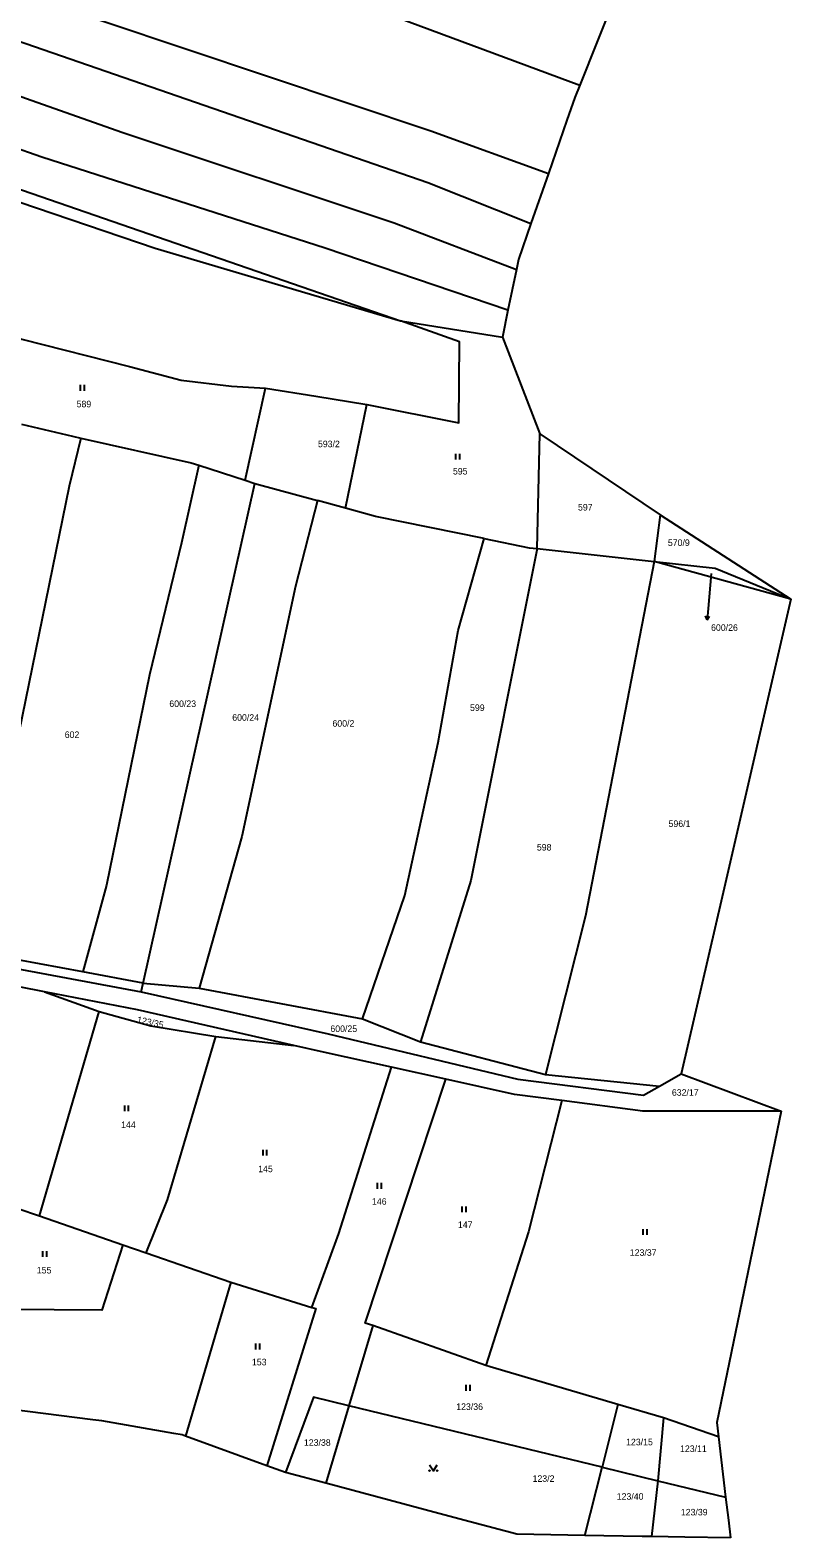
# Model space of a CAD drawing. Extents: x -744566 to -741843, y -1128407 to -1126744.
# Drawn here: x -742205.8 to -742008.1, y -1127528.4 to -1127136.3 of the extents above; entities that cross this region are included whole.
import ezdxf

# ---------------------------------------------------------------- set-up
doc = ezdxf.new("R2010")
doc.units = 0
for name, color, linetype in [('Hranice parcel', 7, 'Continuous'), ('Parcelní čísla', 7, 'Continuous'), ('Pop  PČ popisy', 7, 'Continuous'), ('Značky kultur', 7, 'Continuous')]:
    doc.layers.add(name, color=color, linetype=linetype)

msp = doc.modelspace()

# ---------------------------------------------------------------- linework, layer by layer
at = {"layer": 'Hranice parcel'}
for p, q in [((-742053.72, -1127127.51), (-742062.93, -1127150.64)), ((-742066.27, -1127159.76), (-742071.1, -1127173.63)), ((-742071.1, -1127173.63), (-742075.64, -1127186.64)), ((-742079.42, -1127198.6), (-742081.6, -1127209.14)), ((-742081.6, -1127209.14), (-742083.06, -1127216.18)), ((-742109.57, -1127211.92), (-742083.06, -1127216.18)), ((-742083.06, -1127216.18), (-742073.31, -1127241.28)), ((-742149.95, -1127253.34), (-742144.62, -1127229.42)), ((-742123.8, -1127260.63), (-742118.26, -1127233.67)), ((-742073.98, -1127271.14), (-742073.31, -1127241.28)), ((-742073.31, -1127241.28), (-742042.05, -1127262.32)), ((-742161.94, -1127249.48), (-742149.95, -1127253.34)), ((-742149.95, -1127253.34), (-742147.38, -1127254.17)), ((-742176.39, -1127384.12), (-742147.38, -1127254.17)), ((-742147.38, -1127254.17), (-742131.09, -1127258.63)), ((-742123.8, -1127260.63), (-742131.09, -1127258.63)), ((-742042.05, -1127262.32), (-742043.59, -1127274.46)), ((-742042.05, -1127262.32), (-742008.08, -1127284.25)), ((-742073.98, -1127271.14), (-742043.59, -1127274.46)), ((-742008.08, -1127284.25), (-742043.59, -1127274.46)), ((-742192.07, -1127381.21), (-742222.79, -1127375.51)), ((-742176.39, -1127384.12), (-742192.07, -1127381.21)), ((-742202.09, -1127386.37), (-742187.88, -1127391.48)), ((-742176.91, -1127386.35), (-742176.39, -1127384.12)), ((-742176.39, -1127384.12), (-742161.84, -1127385.41)), ((-742161.84, -1127385.41), (-742119.42, -1127393.4)), ((-742203.39, -1127444.64), (-742187.88, -1127391.48)), ((-742119.42, -1127393.4), (-742104.38, -1127399.34)), ((-742157.54, -1127397.98), (-742137.29, -1127400.3)), ((-742104.38, -1127399.34), (-742071.83, -1127407.9)), ((-742097.77, -1127409.1), (-742111.92, -1127405.97)), ((-742071.83, -1127407.9), (-742042.25, -1127410.93)), ((-742042.25, -1127410.93), (-742036.58, -1127407.72)), ((-742036.58, -1127407.72), (-742010.57, -1127417.44)), ((-742010.57, -1127417.44), (-742027.32, -1127498.39)), ((-742217.73, -1127439.8), (-742203.39, -1127444.64)), ((-742203.39, -1127444.64), (-742181.67, -1127452.16)), ((-742181.67, -1127452.16), (-742175.63, -1127454.26)), ((-742175.63, -1127454.26), (-742153.67, -1127461.89)), ((-742153.67, -1127461.89), (-742165.38, -1127501.9)), ((-742153.67, -1127461.89), (-742132.57, -1127468.42)), ((-742116.77, -1127473.1), (-742122.96, -1127494.02)), ((-742087.32, -1127483.52), (-742116.77, -1127473.1)), ((-742189.51, -1127497.64), (-742238.51, -1127491.51)), ((-742122.96, -1127494.02), (-742128.92, -1127514.16)), ((-742057.12, -1127510.01), (-742122.96, -1127494.02)), ((-742053.04, -1127493.66), (-742057.12, -1127510.01)), ((-742041.17, -1127497.12), (-742053.04, -1127493.66)), ((-742041.17, -1127497.12), (-742042.61, -1127513.54)), ((-742026.89, -1127502.06), (-742041.17, -1127497.12)), ((-742027.32, -1127498.39), (-742026.89, -1127502.06)), ((-742144.27, -1127509.6), (-742165.38, -1127501.9)), ((-742026.89, -1127502.06), (-742025.05, -1127517.8)), ((-742139.43, -1127511.36), (-742144.27, -1127509.6)), ((-742128.92, -1127514.16), (-742139.43, -1127511.36)), ((-742061.59, -1127527.72), (-742057.12, -1127510.01)), ((-742057.12, -1127510.01), (-742042.61, -1127513.54)), ((-742099.57, -1127521.99), (-742128.92, -1127514.16)), ((-742042.61, -1127513.54), (-742044.27, -1127528.03)), ((-742042.61, -1127513.54), (-742025.05, -1127517.8)), ((-742025.05, -1127517.8), (-742024.3, -1127523.72)), ((-742091.44, -1127524.16), (-742099.57, -1127521.99)), ((-742024.3, -1127523.72), (-742023.72, -1127528.35)), ((-742035.6, -1127528.16), (-742044.27, -1127528.03)), ((-742023.72, -1127528.35), (-742035.6, -1127528.16))]:
    msp.add_line(p, q, dxfattribs=at)
for points in [[(-742527.24, -1126986.86), (-742482.52, -1127005.44), (-742410.26, -1127030.86), (-742263.45, -1127080.11), (-742124.08, -1127127.86), (-742062.93, -1127150.64)], [(-742540.51, -1127007.89), (-742508.14, -1127021.79), (-742465.67, -1127038.76), (-742304.51, -1127093.48), (-742186.57, -1127134.04), (-742101.64, -1127162.49), (-742071.1, -1127173.63)], [(-742548.14, -1127019.47), (-742535.36, -1127026.31), (-742485.61, -1127044.66), (-742396.17, -1127075.85), (-742237.29, -1127129.3), (-742102.44, -1127175.98), (-742075.64, -1127186.64)], [(-742556.03, -1127030.18), (-742540.54, -1127037.88), (-742464.14, -1127065.48), (-742257.87, -1127136.04), (-742181.95, -1127162.82), (-742111.16, -1127186.39), (-742079.42, -1127198.6)], [(-742081.6, -1127209.14), (-742129.12, -1127193.01), (-742202.75, -1127169.34), (-742345.7, -1127119.16), (-742474.83, -1127076.87), (-742507.28, -1127063.47), (-742545.28, -1127047.75), (-742563.37, -1127039.11)], [(-742391.64, -1127117.14), (-742294.31, -1127148.02), (-742109.57, -1127211.92)], [(-742391.64, -1127117.14), (-742217.48, -1127178.02), (-742173.31, -1127193), (-742109.57, -1127211.92)], [(-742062.93, -1127150.64), (-742064.2, -1127153.82), (-742066.27, -1127159.76)], [(-742075.64, -1127186.64), (-742078.87, -1127195.92), (-742079.42, -1127198.6)], [(-742229.11, -1127210.34), (-742207.95, -1127216.71), (-742180, -1127223.79), (-742166.56, -1127227.33), (-742153.47, -1127228.89), (-742144.62, -1127229.42)], [(-742118.26, -1127233.67), (-742094.37, -1127238.45), (-742094.19, -1127217.4), (-742109.57, -1127211.92)], [(-742144.62, -1127229.42), (-742131.53, -1127231.54), (-742118.26, -1127233.67)], [(-742208.04, -1127238.77), (-742194.8, -1127241.9), (-742192.66, -1127242.38)], [(-742192.66, -1127242.38), (-742195.66, -1127254.86), (-742215.86, -1127353.44), (-742222.79, -1127375.51)], [(-742192.66, -1127242.38), (-742163.93, -1127248.84), (-742161.94, -1127249.48)], [(-742161.94, -1127249.48), (-742166.42, -1127269.64), (-742174.74, -1127303.95), (-742185.93, -1127358.67), (-742192.07, -1127381.21)], [(-742131.09, -1127258.63), (-742136.83, -1127280.94), (-742150.79, -1127346.02), (-742161.84, -1127385.41)], [(-742087.75, -1127268.53), (-742116.02, -1127262.76), (-742123.8, -1127260.63)], [(-742119.42, -1127393.4), (-742108.38, -1127361.31), (-742099.75, -1127321.56), (-742094.55, -1127292.44), (-742087.75, -1127268.53)], [(-742087.75, -1127268.53), (-742076.13, -1127270.9), (-742073.98, -1127271.14)], [(-742073.98, -1127271.14), (-742091.23, -1127357.45), (-742104.38, -1127399.34)], [(-742043.59, -1127274.46), (-742061.45, -1127366.63), (-742071.83, -1127407.9)], [(-742043.59, -1127274.46), (-742027.79, -1127276.18), (-742008.08, -1127284.25)], [(-742482.5, -1127277.19), (-742478.71, -1127279.87), (-742435.6, -1127297.95), (-742390.76, -1127324.91), (-742338.36, -1127352.64), (-742294.93, -1127366.2), (-742262.34, -1127370.73), (-742214.62, -1127379.37), (-742176.91, -1127386.35)], [(-742008.08, -1127284.25), (-742025.96, -1127361.68), (-742036.58, -1127407.72)], [(-742202.09, -1127386.37), (-742215.77, -1127383.71), (-742217.46, -1127383.38)], [(-742137.29, -1127400.3), (-742177.91, -1127391.06), (-742202.09, -1127386.37)], [(-742176.91, -1127386.35), (-742128.3, -1127397.32), (-742079.03, -1127409.11), (-742046.4, -1127413.28), (-742042.25, -1127410.93)], [(-742187.88, -1127391.48), (-742174.45, -1127395.26), (-742157.54, -1127397.98)], [(-742175.63, -1127454.26), (-742170.07, -1127440.42), (-742157.54, -1127397.98)], [(-742111.92, -1127405.97), (-742129.55, -1127402.06), (-742137.29, -1127400.3)], [(-742132.57, -1127468.42), (-742125.56, -1127449.24), (-742111.92, -1127405.97)], [(-742116.77, -1127473.1), (-742118.71, -1127472.53), (-742097.77, -1127409.1)], [(-742067.59, -1127414.66), (-742079.94, -1127413.05), (-742097.77, -1127409.1)], [(-742067.59, -1127414.66), (-742076.25, -1127448.77), (-742087.32, -1127483.52)], [(-742010.57, -1127417.44), (-742046.51, -1127417.4), (-742067.59, -1127414.66)], [(-742181.67, -1127452.16), (-742187.21, -1127469.19), (-742224.46, -1127468.86)], [(-742132.57, -1127468.42), (-742131.55, -1127468.74), (-742144.27, -1127509.6)], [(-742053.04, -1127493.66), (-742086.26, -1127483.91), (-742087.32, -1127483.52)], [(-742122.96, -1127494.02), (-742132.12, -1127491.8), (-742139.43, -1127511.36)], [(-742168.46, -1127501.19), (-742187.15, -1127497.94), (-742189.51, -1127497.64)], [(-742165.38, -1127501.9), (-742166.32, -1127501.56), (-742168.46, -1127501.19)], [(-742061.59, -1127527.72), (-742079.34, -1127527.39), (-742091.44, -1127524.16)], [(-742044.27, -1127528.03), (-742046.73, -1127527.99), (-742061.59, -1127527.72)]]:
    msp.add_lwpolyline(points, dxfattribs=at)
at = {"layer": 'Pop  PČ popisy'}
for p, q in [((-742028.77, -1127277.65), (-742029.55, -1127286.7)), ((-742029.812, -1127289.69), (-742030.223, -1127288.648)), ((-742029.55, -1127286.7), (-742029.812, -1127289.69)), ((-742029.812, -1127289.69), (-742029.225, -1127288.736))]:
    msp.add_line(p, q, dxfattribs=at)
at = {"layer": 'Značky kultur'}
for p, q in [((-742192.671, -1127230.08), (-742192.671, -1127228.58)), ((-742191.67, -1127230.08), (-742191.67, -1127228.58)), ((-742095.121, -1127247.97), (-742095.121, -1127246.47)), ((-742094.12, -1127247.97), (-742094.12, -1127246.47)), ((-742181.221, -1127417.4), (-742181.221, -1127415.9)), ((-742180.22, -1127417.4), (-742180.22, -1127415.9)), ((-742145.251, -1127428.96), (-742145.251, -1127427.46)), ((-742144.25, -1127428.96), (-742144.25, -1127427.46)), ((-742115.511, -1127437.57), (-742115.511, -1127436.07)), ((-742114.51, -1127437.57), (-742114.51, -1127436.07)), ((-742093.471, -1127443.7), (-742093.471, -1127442.2)), ((-742092.47, -1127443.7), (-742092.47, -1127442.2)), ((-742046.451, -1127449.6), (-742046.451, -1127448.1)), ((-742045.45, -1127449.6), (-742045.45, -1127448.1)), ((-742202.471, -1127455.31), (-742202.471, -1127453.81)), ((-742201.47, -1127455.31), (-742201.47, -1127453.81)), ((-742147.131, -1127479.36), (-742147.131, -1127477.86)), ((-742146.13, -1127479.36), (-742146.13, -1127477.86)), ((-742092.451, -1127490.09), (-742092.451, -1127488.59)), ((-742091.45, -1127490.09), (-742091.45, -1127488.59))]:
    msp.add_line(p, q, dxfattribs=at)
msp.add_lwpolyline([(-742101.99, -1127509.389), (-742100.99, -1127510.89), (-742099.99, -1127509.389)], dxfattribs=at)
for centre in [(-742101.99, -1127510.889), (-742099.99, -1127510.889)]:
    msp.add_circle(centre, 0.1, dxfattribs=at)

# ---------------------------------------------------------------- texts
at = {"layer": 'Parcelní čísla'}
for s, p in [('589', (-742193.72, -1127234.39)), ('593/2', (-742130.99, -1127244.77)), ('595', (-742095.91, -1127251.87)), ('597', (-742063.4, -1127261.24)), ('570/9', (-742040.04, -1127270.45)), ('600/26', (-742028.81, -1127292.523)), ('600/23', (-742169.62, -1127312.32)), ('599', (-742091.46, -1127313.35)), ('600/24', (-742153.27, -1127315.9)), ('600/2', (-742127.22, -1127317.44)), ('602', (-742196.81, -1127320.37)), ('596/1', (-742039.86, -1127343.51)), ('598', (-742074.09, -1127349.64)), ('600/25', (-742127.76, -1127396.82)), ('632/17', (-742039, -1127413.4)), ('144', (-742182.15, -1127421.79)), ('145', (-742146.53, -1127433.27)), ('146', (-742116.95, -1127441.73)), ('147', (-742094.61, -1127447.77)), ('123/37', (-742049.93, -1127455.02)), ('155', (-742204.07, -1127459.61)), ('153', (-742148.15, -1127483.49)), ('123/36', (-742095.05, -1127495.09)), ('123/38', (-742134.64, -1127504.42)), ('123/15', (-742050.9, -1127504.28)), ('123/11', (-742036.88, -1127506.03)), ('123/2', (-742075.21, -1127513.79)), ('123/40', (-742053.33, -1127518.44)), ('123/39', (-742036.67, -1127522.52))]:
    msp.add_text(s, height=1.7, dxfattribs=at).set_placement(p)
msp.add_text('123/35', height=1.7, rotation=348, dxfattribs=at).set_placement((-742178.146, -1127394.391))

doc.saveas('drawing.dxf')
